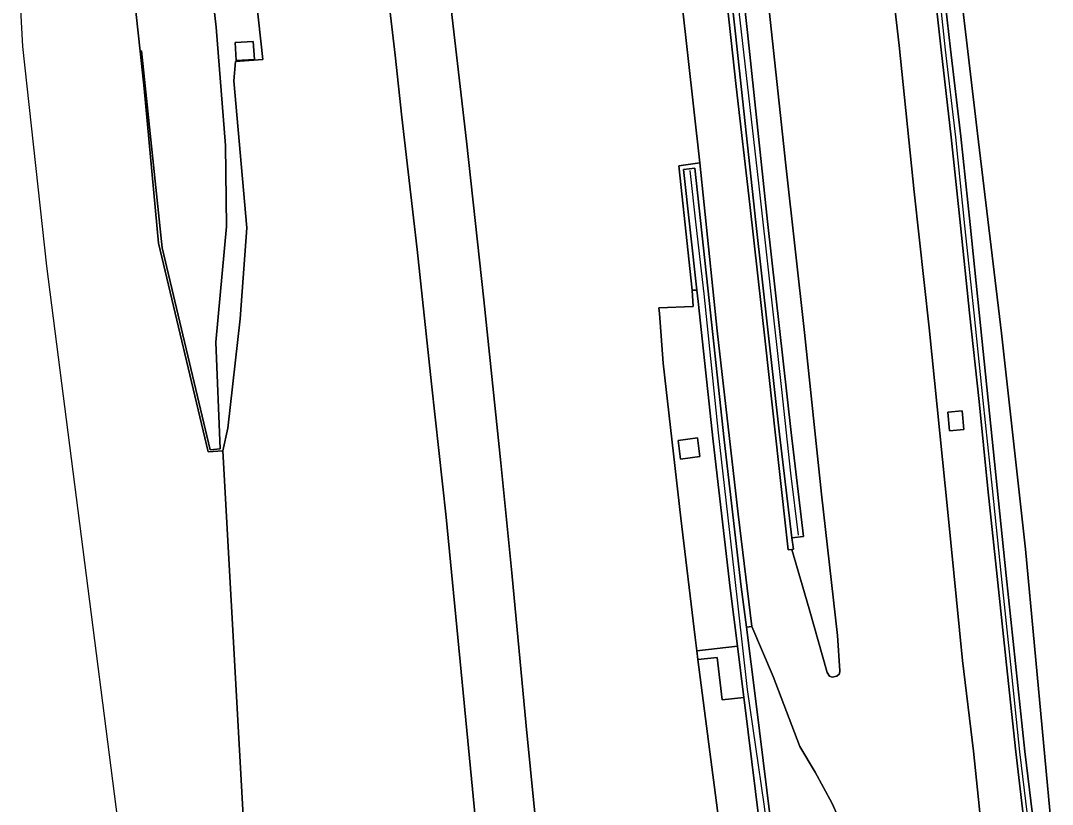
# Model space of a CAD drawing. Extents: x 157648 to 158502, y 379212 to 380938.
# Drawn here: x 157955.1 to 158049.1, y 380105.4 to 380176.7 of the extents above; entities that cross this region are included whole.
import ezdxf

# ---------------------------------------------------------------- set-up
doc = ezdxf.new("R2010")
doc.units = 0
for name, color, linetype in [('IMGEO_Berm_groen', 7, 'Continuous'), ('IMGEO_Geluidsscherm', 7, 'Continuous'), ('IMGEO_Grasland_overig', 7, 'Continuous'), ('IMGEO_Muur', 7, 'Continuous'), ('IMGEO_Rijbaan_autosnelweg', 7, 'Continuous'), ('IMGEO_Rijbaan_autoweg', 7, 'Continuous'), ('IMGEO_Terreindeel_gesloten', 7, 'Continuous'), ('IMGEO_Terreindeel_open', 7, 'Continuous')]:
    doc.layers.add(name, color=color, linetype=linetype)

msp = doc.modelspace()

# ---------------------------------------------------------------- linework, layer by layer
at = {"layer": 'IMGEO_Berm_groen'}
for points in [[(157965.274, 380180.674), (157966.007, 380173.969), (157966.129, 380173.981), (157968.025, 380156.057), (157972.384, 380137.686), (157973.29, 380137.761), (157972.912, 380147.47), (157973.876, 380158.002), (157973.784, 380165.387), (157972.943, 380176.157), (157969.349, 380207.39)], [(157969.349, 380207.39), (157972.943, 380176.157), (157973.784, 380165.387), (157973.876, 380158.002), (157972.912, 380147.47), (157973.29, 380137.761), (157972.384, 380137.686), (157968.025, 380156.057), (157966.129, 380173.981), (157966.007, 380173.969), (157966.379, 380170.568), (157967.699, 380156.482), (157972.221, 380137.48), (157973.555, 380137.588), (157973.998, 380139.656), (157975.127, 380149.599), (157975.731, 380157.887), (157974.533, 380171.271), (157974.698, 380173.024), (157977.173, 380173.207), (157975.98, 380184.347)], [(158019.617, 380190.903), (158021.317, 380175.656), (158023.152, 380158.473), (158025.301, 380139.239), (158026.422, 380129.782), (158025.35, 380129.655), (158025.5, 380128.629), (158025.357, 380128.609), (158026.942, 380123.193), (158028.564, 380117.405), (158028.804, 380117.06), (158029.047, 380116.988), (158029.468, 380117.061), (158029.712, 380117.279), (158029.732, 380117.552), (158029.508, 380120.776), (158028.051, 380133.642), (158026.512, 380148.342), (158024.826, 380163.58), (158023.302, 380177.702)], [(158049.085, 380102.232), (158046.647, 380128.623), (158044.446, 380148.294), (158042.263, 380166.461), (158039.468, 380190.154)], [(158033.58, 380187.851), (158035.131, 380174.479), (158036.493, 380161.17), (158037.869, 380148.782), (158039.555, 380131.99), (158040.889, 380118.511), (158041.895, 380110.25), (158042.93, 380100.256)], [(157987.995, 380184.215), (157989.223, 380173.585), (157989.851, 380167.955), (157991.237, 380155.9), (157992.556, 380143.696), (157993.874, 380131.54), (157995.337, 380116.526), (157996.854, 380100.81)], [(158046.688, 380102.159), (158045.765, 380110.179), (158044.894, 380118.105), (158044.066, 380126.155), (158043.218, 380134.13), (158042.419, 380142.083), (158041.543, 380150.131), (158040.719, 380158.107), (158039.868, 380166.131), (158038.972, 380174.08), (158038.074, 380182.078)], [(158038.895, 380182.186), (158039.795, 380174.14), (158040.739, 380166.192), (158041.589, 380158.193), (158042.415, 380150.168), (158043.24, 380142.191), (158044.064, 380134.215), (158044.888, 380126.238), (158045.715, 380118.213), (158046.588, 380110.214), (158047.534, 380102.243)], [(158002.391, 380100.334), (158001.167, 380112.567), (157999.872, 380126.471), (157998.864, 380136.503), (157997.311, 380151.344), (157995.727, 380165.77), (157994.105, 380179.952)], [(158030.144, 380102.984), (158029.003, 380105.528), (158027.489, 380108.342), (158026.103, 380110.686), (158023.65, 380117.044), (158021.702, 380121.606), (158021.222, 380121.533), (158022.08, 380114.805), (158023.74, 380101.31)], [(158022.718, 380101.179), (158021.058, 380114.677), (158021.002, 380115.116), (158019.018, 380114.922), (158018.557, 380118.761), (158016.814, 380118.591), (158017.894, 380110.189), (158019.626, 380096.952)]]:
    msp.add_lwpolyline(points, dxfattribs=at)
for points in [[(157974.769, 380173.105), (157974.664, 380174.751), (157976.31, 380174.857), (157976.416, 380173.21)], [(158016.715, 380119.366), (158020.405, 380119.797), (158019.729, 380125.093), (158018.188, 380138.456), (158016.815, 380151.169), (158016.699, 380152.22), (158016.279, 380152.209), (158016.36, 380150.713), (158013.243, 380150.598), (158013.299, 380150.1), (158013.64, 380145.572), (158015.264, 380131.464), (158016.559, 380120.581)], [(158039.559, 380141.098), (158040.864, 380141.228), (158041.034, 380139.534), (158039.728, 380139.404)], [(158015.004, 380138.521), (158016.775, 380138.753), (158016.995, 380137.062), (158015.225, 380136.83)]]:
    msp.add_lwpolyline(points, close=True, dxfattribs=at)
at = {"layer": 'IMGEO_Geluidsscherm'}
for points in [[(158047.093, 380102.203), (158046.122, 380110.198), (158045.299, 380118.15), (158044.448, 380126.174), (158043.624, 380134.151), (158042.798, 380142.151), (158041.973, 380150.152), (158041.126, 380158.079), (158040.299, 380166.128), (158039.354, 380174.1), (158038.504, 380182.099), (158037.555, 380190.143), (158036.635, 380198.092), (158035.689, 380206.087), (158034.696, 380214.032), (158033.724, 380222.051), (158032.802, 380230.048), (158031.787, 380237.943), (158030.745, 380245.886), (158029.859, 380253.035), (158028.69, 380258.253)], [(158016.635, 380213.441), (158017.574, 380204.535), (158018.104, 380199.926), (158019.609, 380185.553), (158022.331, 380161.934), (158024.409, 380143.165), (158025.223, 380135.551), (158025.936, 380129.915)], [(158045.006, 379976.167), (158044.56, 379977.793), (158042.034, 379989.433), (158039.676, 380000.332), (158037.205, 380012.261), (158034.641, 380025.536), (158032.58, 380037.307), (158030.175, 380051.818), (158028.206, 380064.715), (158026.964, 380073.714), (158025.506, 380084.511), (158024.221, 380094.525), (158022.828, 380105.43), (158021.332, 380115.874), (158020.101, 380126.68), (158018.673, 380139.233), (158017.364, 380151.877), (158016.659, 380158.163), (158016.098, 380163.103)]]:
    msp.add_lwpolyline(points, dxfattribs=at)
at = {"layer": 'IMGEO_Grasland_overig'}
msp.add_lwpolyline([(158039.468, 380190.154), (158042.263, 380166.461), (158044.446, 380148.294), (158046.647, 380128.623), (158049.085, 380102.232)], dxfattribs=at)
at = {"layer": 'IMGEO_Muur'}
msp.add_lwpolyline([(158026.422, 380129.782), (158025.301, 380139.239), (158023.152, 380158.473), (158021.317, 380175.656), (158019.617, 380190.903), (158018.198, 380203.228), (158017.014, 380213.771), (158015.941, 380213.651), (158017.125, 380203.106), (158018.543, 380190.781), (158020.243, 380175.539), (158022.078, 380158.356), (158024.229, 380139.116), (158025.35, 380129.655)], close=True, dxfattribs=at)
for points in [[(158038.074, 380182.078), (158038.972, 380174.08), (158039.868, 380166.131), (158040.719, 380158.107), (158041.543, 380150.131), (158042.419, 380142.083), (158043.218, 380134.13), (158044.066, 380126.155), (158044.894, 380118.105), (158045.765, 380110.179), (158046.688, 380102.159)], [(158047.534, 380102.243), (158046.588, 380110.214), (158045.715, 380118.213), (158044.888, 380126.238), (158044.064, 380134.215), (158043.24, 380142.191), (158042.415, 380150.168), (158041.589, 380158.193), (158040.739, 380166.192), (158039.795, 380174.14), (158038.895, 380182.186)], [(158023.74, 380101.31), (158022.08, 380114.805), (158021.222, 380121.533), (158020.752, 380125.217), (158019.212, 380138.571), (158017.839, 380151.28), (158016.512, 380163.311), (158015.489, 380163.199), (158016.699, 380152.22), (158016.815, 380151.169), (158018.188, 380138.456), (158019.729, 380125.093), (158020.405, 380119.797), (158021.002, 380115.116), (158021.058, 380114.677), (158022.718, 380101.179)]]:
    msp.add_lwpolyline(points, dxfattribs=at)
at = {"layer": 'IMGEO_Rijbaan_autosnelweg'}
for points in [[(157975.98, 380184.347), (157977.173, 380173.207), (157974.698, 380173.024), (157974.533, 380171.271), (157975.731, 380157.887), (157975.127, 380149.599), (157973.998, 380139.656), (157973.555, 380137.588), (157979.602, 380028.61)], [(157996.854, 380100.81), (157995.337, 380116.526), (157993.874, 380131.54), (157992.556, 380143.696), (157991.237, 380155.9), (157989.851, 380167.955), (157989.223, 380173.585), (157987.995, 380184.215)], [(157994.105, 380179.952), (157995.727, 380165.77), (157997.311, 380151.344), (157998.864, 380136.503), (157999.872, 380126.471), (158001.167, 380112.567), (158002.391, 380100.334)], [(158019.626, 380096.952), (158017.894, 380110.189), (158016.814, 380118.591), (158016.715, 380119.366), (158016.559, 380120.581), (158015.264, 380131.464), (158013.64, 380145.572), (158013.299, 380150.1), (158013.243, 380150.598), (158016.36, 380150.713), (158016.279, 380152.209), (158015.075, 380163.538), (158016.986, 380163.794), (158015.34, 380178.452)]]:
    msp.add_lwpolyline(points, dxfattribs=at)
msp.add_lwpolyline([(158021.702, 380121.606), (158020.472, 380131.826), (158018.556, 380148.499), (158016.986, 380163.794), (158015.075, 380163.538), (158016.279, 380152.209), (158016.699, 380152.22), (158015.489, 380163.199), (158016.512, 380163.311), (158017.839, 380151.28), (158019.212, 380138.571), (158020.752, 380125.217), (158021.222, 380121.533)], close=True, dxfattribs=at)
at = {"layer": 'IMGEO_Rijbaan_autoweg'}
msp.add_lwpolyline([(158015.882, 380215.675), (158015.493, 380215.62), (158015.502, 380213.866), (158016.186, 380208.112), (158017.206, 380198.629), (158018.978, 380182.749), (158020.303, 380170.745), (158021.544, 380159.997), (158022.975, 380147.301), (158024.163, 380136.26), (158025.036, 380128.575), (158025.357, 380128.609), (158025.5, 380128.629), (158025.35, 380129.655), (158024.229, 380139.116), (158022.078, 380158.356), (158020.243, 380175.539), (158018.543, 380190.781), (158017.125, 380203.106), (158015.941, 380213.651)], close=True, dxfattribs=at)
for points in [[(158042.93, 380100.256), (158041.895, 380110.25), (158040.889, 380118.511), (158039.555, 380131.99), (158037.869, 380148.782), (158036.493, 380161.17), (158035.131, 380174.479), (158033.58, 380187.851)], [(158023.302, 380177.702), (158024.826, 380163.58), (158026.512, 380148.342), (158028.051, 380133.642), (158029.508, 380120.776), (158029.732, 380117.552), (158029.712, 380117.279), (158029.468, 380117.061), (158029.047, 380116.988), (158028.804, 380117.06), (158028.564, 380117.405), (158026.942, 380123.193), (158025.357, 380128.609), (158025.036, 380128.575), (158024.163, 380136.26), (158022.975, 380147.301), (158021.544, 380159.997), (158020.303, 380170.745), (158018.978, 380182.749)], [(157979.602, 380028.61), (157973.555, 380137.588), (157972.221, 380137.48), (157967.699, 380156.482), (157966.379, 380170.568), (157966.007, 380173.969), (157965.274, 380180.674)], [(157955.13, 380177.766), (157955.3, 380174.4), (157957.5, 380154.4), (157967.1, 380079.4)], [(158015.34, 380178.452), (158016.986, 380163.794), (158018.556, 380148.499), (158020.472, 380131.826), (158021.702, 380121.606), (158023.65, 380117.044), (158026.103, 380110.686), (158027.489, 380108.342), (158029.003, 380105.528), (158030.144, 380102.984)]]:
    msp.add_lwpolyline(points, dxfattribs=at)
at = {"layer": 'IMGEO_Terreindeel_gesloten'}
for points in [[(157974.769, 380173.105), (157976.416, 380173.21), (157976.31, 380174.857), (157974.664, 380174.751)], [(158039.559, 380141.098), (158039.728, 380139.404), (158041.034, 380139.534), (158040.864, 380141.228)], [(158015.004, 380138.521), (158015.225, 380136.83), (158016.995, 380137.062), (158016.775, 380138.753)]]:
    msp.add_lwpolyline(points, close=True, dxfattribs=at)
at = {"layer": 'IMGEO_Terreindeel_open'}
msp.add_lwpolyline([(158016.715, 380119.366), (158016.814, 380118.591), (158018.557, 380118.761), (158019.018, 380114.922), (158021.002, 380115.116), (158020.405, 380119.797)], close=True, dxfattribs=at)

doc.saveas('drawing.dxf')
